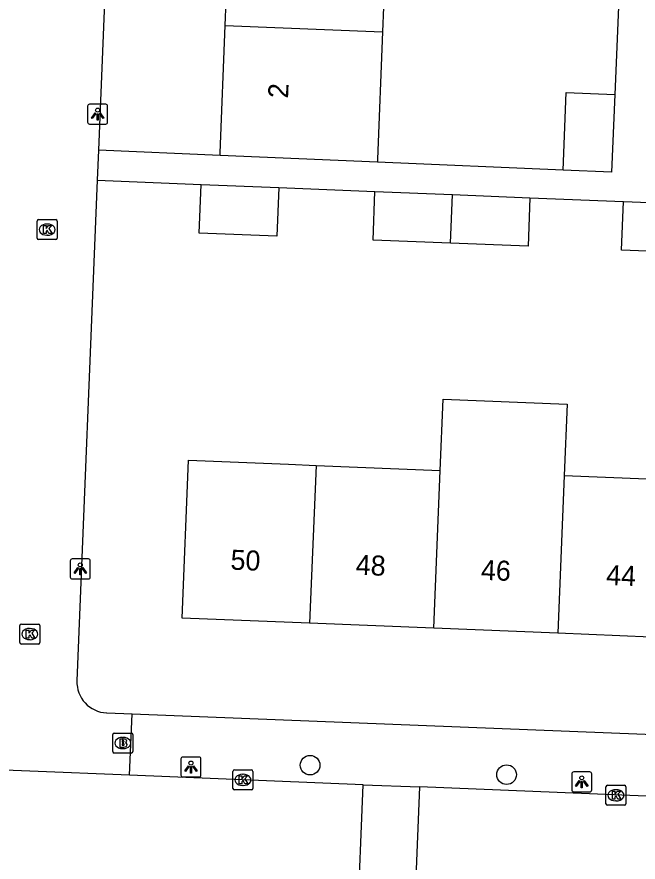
# Model space of a CAD drawing. Extents: x 161355 to 162026, y 386504 to 387459.
# Drawn here: x 161554.29 to 161585.32, y 386651.07 to 386693.31 of the extents above; entities that cross this region are included whole.
import ezdxf

# ---------------------------------------------------------------- set-up
doc = ezdxf.new("R2010")
doc.units = 0
for name, color, linetype in [('IMGEO_Boom', 7, 'Continuous'), ('IMGEO_Brandkraan', 7, 'Continuous'), ('IMGEO_Kolk', 7, 'Continuous'), ('IMGEO_Lichtpunt', 7, 'Continuous'), ('IMGEO_Pand', 7, 'Continuous'), ('IMGEO_Pand_nummerreeks', 7, 'Continuous'), ('IMGEO_Rijbaan_lokaal_open', 7, 'Continuous'), ('IMGEO_Voetpad_open', 7, 'Continuous')]:
    doc.layers.add(name, color=color, linetype=linetype)

msp = doc.modelspace()

# ---------------------------------------------------------------- linework, layer by layer
at = {"layer": 'IMGEO_Boom'}
for centre in [(161568.937, 386655.91), (161578.751, 386655.437)]:
    msp.add_circle(centre, 0.489, dxfattribs=at)
at = {"layer": 'IMGEO_Brandkraan'}
for p, q in [((161559.077, 386656.591), (161559.077, 386657.443)), ((161559.152, 386657.517), (161560.004, 386657.517)), ((161560.078, 386657.443), (161560.078, 386656.591)), ((161559.565, 386657.297), (161559.59, 386657.297)), ((161559.588, 386656.737), (161559.563, 386656.737)), ((161560.004, 386656.517), (161559.152, 386656.517))]:
    msp.add_line(p, q, dxfattribs=at)
for points in [[(161559.077, 386656.591), (161559.077, 386657.443)], [(161559.152, 386657.517), (161560.004, 386657.517)], [(161560.078, 386657.443), (161560.078, 386656.591)], [(161559.425, 386657.217), (161559.425, 386656.817), (161559.638, 386656.817)], [(161559.656, 386657.217), (161559.425, 386657.217)], [(161559.604, 386657.136), (161559.55, 386657.136), (161559.55, 386657.06)], [(161559.55, 386657.06), (161559.603, 386657.06)], [(161559.612, 386656.984), (161559.55, 386656.984), (161559.55, 386656.903)], [(161559.55, 386656.903), (161559.612, 386656.903)], [(161560.004, 386656.517), (161559.152, 386656.517)]]:
    msp.add_lwpolyline(points, dxfattribs=at)
for centre, radius, start, end in [((161559.154, 386657.441), 0.0765, 91.552, 178.448), ((161559.154, 386657.441), 0.0765, 91.552, 178.448), ((161560.002, 386657.441), 0.0765, 1.552, 88.448), ((161560.002, 386657.441), 0.0765, 1.552, 88.448), ((161559.605, 386657.098), 0.0379, 267.8285, 90.9355), ((161559.613, 386656.943), 0.0404, 269.8759, 90.5077), ((161559.66, 386657.072), 0.145, 59.4692, 91.5367), ((161559.685, 386657.119), 0.0922, 285.5137, 58.1501), ((161559.69, 386656.927), 0.105, 301.3115, 78.989), ((161559.154, 386656.593), 0.0765, 181.552, 268.448), ((161559.154, 386656.593), 0.0765, 181.552, 268.448), ((161559.644, 386657.068), 0.251, 268.6676, 293.5347), ((161560.002, 386656.593), 0.0765, 271.552, 358.448), ((161560.002, 386656.593), 0.0765, 271.552, 358.448)]:
    msp.add_arc(centre, radius, start, end, dxfattribs=at)
for centre, major_axis, ratio, start_param, end_param in [((161559.564, 386657.017), (-0.387, 0.002), 0.722429, 4.712389, 7.853982), ((161559.589, 386657.017), (-0.39, 0.002), 0.717154, 1.570796, 4.712389)]:
    msp.add_ellipse(centre, major_axis=major_axis, ratio=ratio, start_param=start_param, end_param=end_param, dxfattribs=at)
at = {"layer": 'IMGEO_Kolk'}
for p, q in [((161555.373, 386683.181), (161556.225, 386683.181)), ((161555.298, 386682.255), (161555.298, 386683.107)), ((161555.786, 386682.961), (161555.811, 386682.961)), ((161556.299, 386683.107), (161556.299, 386682.255)), ((161555.809, 386682.401), (161555.784, 386682.401)), ((161556.225, 386682.181), (161555.373, 386682.181)), ((161554.436, 386662.038), (161554.436, 386662.89)), ((161554.511, 386662.964), (161555.363, 386662.964)), ((161555.437, 386662.89), (161555.437, 386662.038)), ((161554.924, 386662.744), (161554.949, 386662.744)), ((161554.947, 386662.184), (161554.922, 386662.184)), ((161555.363, 386661.964), (161554.511, 386661.964)), ((161565.079, 386654.75), (161565.079, 386655.602)), ((161565.154, 386655.676), (161566.006, 386655.676)), ((161565.567, 386655.456), (161565.592, 386655.456)), ((161566.08, 386655.602), (161566.08, 386654.75)), ((161565.59, 386654.896), (161565.565, 386654.896)), ((161583.791, 386654.907), (161584.643, 386654.907)), ((161566.006, 386654.676), (161565.154, 386654.676)), ((161583.716, 386653.981), (161583.716, 386654.833)), ((161584.204, 386654.687), (161584.229, 386654.687)), ((161584.717, 386654.833), (161584.717, 386653.981)), ((161584.227, 386654.127), (161584.202, 386654.127)), ((161584.643, 386653.907), (161583.791, 386653.907))]:
    msp.add_line(p, q, dxfattribs=at)
for points in [[(161555.373, 386683.181), (161556.225, 386683.181)], [(161555.298, 386682.255), (161555.298, 386683.107)], [(161555.619, 386682.881), (161555.742, 386682.881), (161555.742, 386682.73), (161555.872, 386682.881), (161556.036, 386682.881), (161555.89, 386682.73), (161556.043, 386682.481), (161555.891, 386682.481), (161555.806, 386682.645), (161555.742, 386682.578), (161555.742, 386682.481), (161555.619, 386682.481), (161555.619, 386682.881)], [(161556.299, 386683.107), (161556.299, 386682.255)], [(161556.225, 386682.181), (161555.373, 386682.181)], [(161554.436, 386662.038), (161554.436, 386662.89)], [(161554.511, 386662.964), (161555.363, 386662.964)], [(161555.437, 386662.89), (161555.437, 386662.038)], [(161554.757, 386662.664), (161554.88, 386662.664), (161554.88, 386662.513), (161555.01, 386662.664), (161555.174, 386662.664), (161555.028, 386662.513), (161555.181, 386662.264), (161555.029, 386662.264), (161554.944, 386662.428), (161554.88, 386662.361), (161554.88, 386662.264), (161554.757, 386662.264), (161554.757, 386662.664)], [(161555.363, 386661.964), (161554.511, 386661.964)], [(161565.079, 386654.75), (161565.079, 386655.602)], [(161565.154, 386655.676), (161566.006, 386655.676)], [(161565.4, 386655.376), (161565.523, 386655.376), (161565.523, 386655.225), (161565.653, 386655.376), (161565.817, 386655.376), (161565.671, 386655.225), (161565.824, 386654.976), (161565.672, 386654.976), (161565.587, 386655.14), (161565.523, 386655.073), (161565.523, 386654.976), (161565.4, 386654.976), (161565.4, 386655.376)], [(161566.08, 386655.602), (161566.08, 386654.75)], [(161583.791, 386654.907), (161584.643, 386654.907)], [(161566.006, 386654.676), (161565.154, 386654.676)], [(161583.716, 386653.981), (161583.716, 386654.833)], [(161584.037, 386654.607), (161584.16, 386654.607), (161584.16, 386654.456), (161584.29, 386654.607), (161584.454, 386654.607), (161584.308, 386654.456), (161584.461, 386654.207), (161584.309, 386654.207), (161584.224, 386654.371), (161584.16, 386654.304), (161584.16, 386654.207), (161584.037, 386654.207), (161584.037, 386654.607)], [(161584.717, 386654.833), (161584.717, 386653.981)], [(161584.643, 386653.907), (161583.791, 386653.907)]]:
    msp.add_lwpolyline(points, dxfattribs=at)
for centre, start, end in [((161555.375, 386683.105), 91.552, 178.448), ((161555.375, 386683.105), 91.552, 178.448), ((161556.223, 386683.105), 1.552, 88.448), ((161556.223, 386683.105), 1.552, 88.448), ((161555.375, 386682.257), 181.552, 268.448), ((161555.375, 386682.257), 181.552, 268.448), ((161556.223, 386682.257), 271.552, 358.448), ((161556.223, 386682.257), 271.552, 358.448), ((161554.513, 386662.888), 91.552, 178.448), ((161554.513, 386662.888), 91.552, 178.448), ((161555.361, 386662.888), 1.552, 88.448), ((161555.361, 386662.888), 1.552, 88.448), ((161554.513, 386662.04), 181.552, 268.448), ((161554.513, 386662.04), 181.552, 268.448), ((161555.361, 386662.04), 271.552, 358.448), ((161555.361, 386662.04), 271.552, 358.448), ((161565.156, 386655.6), 91.552, 178.448), ((161565.156, 386655.6), 91.552, 178.448), ((161566.004, 386655.6), 1.552, 88.448), ((161566.004, 386655.6), 1.552, 88.448), ((161583.793, 386654.831), 91.552, 178.448), ((161583.793, 386654.831), 91.552, 178.448), ((161584.641, 386654.831), 1.552, 88.448), ((161584.641, 386654.831), 1.552, 88.448), ((161565.156, 386654.752), 181.552, 268.448), ((161565.156, 386654.752), 181.552, 268.448), ((161566.004, 386654.752), 271.552, 358.448), ((161566.004, 386654.752), 271.552, 358.448), ((161583.793, 386653.983), 181.552, 268.448), ((161583.793, 386653.983), 181.552, 268.448), ((161584.641, 386653.983), 271.552, 358.448), ((161584.641, 386653.983), 271.552, 358.448)]:
    msp.add_arc(centre, 0.0765, start, end, dxfattribs=at)
for centre, major_axis, ratio, start_param, end_param in [((161555.785, 386682.681), (-0.387, 0.002), 0.722429, 4.712389, 7.853982), ((161555.81, 386682.681), (-0.39, 0.002), 0.717154, 1.570796, 4.712389), ((161554.923, 386662.464), (-0.387, 0.002), 0.722429, 4.712389, 7.853982), ((161554.948, 386662.464), (-0.39, 0.002), 0.717154, 1.570796, 4.712389), ((161565.566, 386655.176), (-0.387, 0.002), 0.722429, 4.712389, 7.853982), ((161565.591, 386655.176), (-0.39, 0.002), 0.717154, 1.570796, 4.712389), ((161584.203, 386654.407), (-0.387, 0.002), 0.722429, 4.712389, 7.853982), ((161584.228, 386654.407), (-0.39, 0.002), 0.717154, 1.570796, 4.712389)]:
    msp.add_ellipse(centre, major_axis=major_axis, ratio=ratio, start_param=start_param, end_param=end_param, dxfattribs=at)
at = {"layer": 'IMGEO_Lichtpunt'}
for p, q in [((161557.822, 386688.855), (161557.822, 386688.048)), ((161557.822, 386688.855), (161557.822, 386688.048)), ((161558.724, 386688.95), (161557.916, 386688.95)), ((161558.724, 386688.95), (161557.916, 386688.95)), ((161558.818, 386688.048), (161558.818, 386688.855)), ((161558.818, 386688.048), (161558.818, 386688.855)), ((161557.916, 386687.954), (161558.724, 386687.954)), ((161557.916, 386687.954), (161558.724, 386687.954)), ((161556.955, 386666.123), (161556.955, 386665.316)), ((161556.955, 386666.123), (161556.955, 386665.316)), ((161557.857, 386666.218), (161557.049, 386666.218)), ((161557.857, 386666.218), (161557.049, 386666.218)), ((161557.951, 386665.316), (161557.951, 386666.123)), ((161557.951, 386665.316), (161557.951, 386666.123)), ((161557.049, 386665.222), (161557.857, 386665.222)), ((161557.049, 386665.222), (161557.857, 386665.222)), ((161562.486, 386656.221), (161562.486, 386655.414)), ((161562.486, 386656.221), (161562.486, 386655.414)), ((161563.388, 386656.316), (161562.58, 386656.316)), ((161563.388, 386656.316), (161562.58, 386656.316)), ((161563.482, 386655.414), (161563.482, 386656.221)), ((161563.482, 386655.414), (161563.482, 386656.221)), ((161562.58, 386655.32), (161563.388, 386655.32)), ((161562.58, 386655.32), (161563.388, 386655.32)), ((161582.011, 386655.478), (161582.011, 386654.671)), ((161582.011, 386655.478), (161582.011, 386654.671)), ((161582.913, 386655.573), (161582.105, 386655.573)), ((161582.913, 386655.573), (161582.105, 386655.573)), ((161583.007, 386654.671), (161583.007, 386655.478)), ((161583.007, 386654.671), (161583.007, 386655.478)), ((161582.105, 386654.577), (161582.913, 386654.577)), ((161582.105, 386654.577), (161582.913, 386654.577))]:
    msp.add_line(p, q, dxfattribs=at)
for points in [[(161558.196, 386688.519), (161558.235, 386688.491), (161558.047, 386688.229), (161558.009, 386688.256), (161558.196, 386688.519)], [(161558.298, 386688.471), (161558.345, 386688.471), (161558.345, 386688.149), (161558.298, 386688.149), (161558.298, 386688.471)], [(161558.408, 386688.491), (161558.446, 386688.518), (161558.633, 386688.256), (161558.594, 386688.228), (161558.408, 386688.491)], [(161557.329, 386665.787), (161557.368, 386665.759), (161557.18, 386665.497), (161557.142, 386665.524), (161557.329, 386665.787)], [(161557.431, 386665.739), (161557.478, 386665.739), (161557.478, 386665.417), (161557.431, 386665.417), (161557.431, 386665.739)], [(161557.541, 386665.759), (161557.579, 386665.786), (161557.766, 386665.524), (161557.727, 386665.496), (161557.541, 386665.759)], [(161562.86, 386655.885), (161562.899, 386655.857), (161562.711, 386655.595), (161562.673, 386655.622), (161562.86, 386655.885)], [(161562.962, 386655.837), (161563.009, 386655.837), (161563.009, 386655.515), (161562.962, 386655.515), (161562.962, 386655.837)], [(161563.072, 386655.857), (161563.11, 386655.884), (161563.297, 386655.622), (161563.258, 386655.594), (161563.072, 386655.857)], [(161582.385, 386655.142), (161582.424, 386655.114), (161582.236, 386654.852), (161582.198, 386654.879), (161582.385, 386655.142)], [(161582.487, 386655.094), (161582.534, 386655.094), (161582.534, 386654.772), (161582.487, 386654.772), (161582.487, 386655.094)], [(161582.597, 386655.114), (161582.635, 386655.141), (161582.822, 386654.879), (161582.783, 386654.851), (161582.597, 386655.114)]]:
    msp.add_lwpolyline(points, dxfattribs=at)
for centre in [(161558.321, 386688.653), (161557.454, 386665.921), (161562.985, 386656.019), (161582.51, 386655.276)]:
    msp.add_circle(centre, 0.0994, dxfattribs=at)
for centre, start, end in [((161557.916, 386688.855), 90, 180), ((161557.916, 386688.855), 90, 180), ((161558.724, 386688.855), 0, 90), ((161558.724, 386688.855), 0, 90), ((161557.916, 386688.048), 180, 270), ((161557.916, 386688.048), 180, 270), ((161558.724, 386688.048), 270, 0), ((161558.724, 386688.048), 270, 360), ((161557.049, 386666.123), 90, 180), ((161557.049, 386666.123), 90, 180), ((161557.857, 386666.123), 0, 90), ((161557.857, 386666.123), 0, 90), ((161557.049, 386665.316), 180, 270), ((161557.049, 386665.316), 180, 270), ((161557.857, 386665.316), 270, 0), ((161557.857, 386665.316), 270, 360), ((161562.58, 386656.221), 90, 180), ((161562.58, 386656.221), 90, 180), ((161563.388, 386656.221), 0, 90), ((161563.388, 386656.221), 0, 90), ((161562.58, 386655.414), 180, 270), ((161562.58, 386655.414), 180, 270), ((161563.388, 386655.414), 270, 0), ((161563.388, 386655.414), 270, 360), ((161582.105, 386655.478), 90, 180), ((161582.105, 386655.478), 90, 180), ((161582.913, 386655.478), 0, 90), ((161582.913, 386655.478), 0, 90), ((161582.105, 386654.671), 180, 270), ((161582.105, 386654.671), 180, 270), ((161582.913, 386654.671), 270, 0), ((161582.913, 386654.671), 270, 360)]:
    msp.add_arc(centre, 0.0946, start, end, dxfattribs=at)
at = {"layer": 'IMGEO_Pand'}
for points in [[(161564.697, 386692.879), (161564.945, 386699.069)], [(161572.809, 386698.754), (161572.559, 386692.564)], [(161564.437, 386686.385), (161564.442, 386686.513), (161564.697, 386692.879)], [(161564.697, 386692.879), (161572.559, 386692.564)], [(161572.559, 386692.564), (161572.302, 386686.201), (161572.296, 386686.048)], [(161581.574, 386685.65), (161581.731, 386689.527), (161584.159, 386689.428)], [(161584.159, 386689.428), (161584.002, 386685.546), (161581.574, 386685.65)], [(161572.296, 386686.048), (161564.437, 386686.385)], [(161567.372, 386684.781), (161567.274, 386682.353), (161563.397, 386682.509), (161563.495, 386684.937)], [(161563.495, 386684.937), (161567.372, 386684.781)], [(161575.946, 386682.002), (161572.079, 386682.158), (161572.177, 386684.586)], [(161572.177, 386684.586), (161576.044, 386684.43)], [(161575.946, 386682.002), (161576.044, 386684.43)], [(161576.044, 386684.43), (161579.921, 386684.274)], [(161579.921, 386684.274), (161579.823, 386681.846), (161575.946, 386682.002)], [(161588.326, 386681.502), (161584.497, 386681.657), (161584.595, 386684.085)], [(161584.595, 386684.085), (161588.424, 386683.93)], [(161575.431, 386670.644), (161575.576, 386674.207), (161581.775, 386673.956), (161581.63, 386670.393)], [(161568.912, 386663.004), (161562.539, 386663.262), (161562.859, 386671.154), (161567.855, 386670.951), (161569.232, 386670.895)], [(161569.232, 386670.895), (161568.912, 386663.004)], [(161569.232, 386670.895), (161575.431, 386670.644)], [(161575.111, 386662.752), (161575.431, 386670.644)], [(161581.63, 386670.393), (161581.31, 386662.501)], [(161581.63, 386670.393), (161587.828, 386670.142)], [(161575.111, 386662.752), (161568.912, 386663.004)], [(161581.31, 386662.501), (161575.111, 386662.752)], [(161587.508, 386662.25), (161581.31, 386662.501)]]:
    msp.add_lwpolyline(points, dxfattribs=at)
at = {"layer": 'IMGEO_Rijbaan_lokaal_open'}
for points in [[(161559.882, 386724.059), (161558.363, 386686.646)], [(161558.363, 386686.646), (161558.303, 386685.147)], [(161558.303, 386685.147), (161557.287, 386660.13)], [(161558.773, 386658.522), (161560.053, 386658.471)], [(161559.908, 386655.41), (161560.053, 386658.471)], [(161559.908, 386655.41), (161549.932, 386655.818)], [(161571.589, 386654.935), (161559.908, 386655.41)], [(161571.304, 386647.926), (161571.589, 386654.935)], [(161571.589, 386654.935), (161574.397, 386654.821)], [(161574.397, 386654.821), (161574.112, 386647.814)], [(161603.115, 386653.653), (161574.397, 386654.821)]]:
    msp.add_lwpolyline(points, dxfattribs=at)
msp.add_arc((161558.844, 386660.079), 1.558, 178.1085, 267.3754, dxfattribs=at)
at = {"layer": 'IMGEO_Voetpad_open'}
for points in [[(161584.354, 386694.225), (161584.159, 386689.428)], [(161564.437, 386686.385), (161558.363, 386686.646)], [(161581.574, 386685.65), (161572.296, 386686.048)], [(161558.303, 386685.147), (161563.495, 386684.937)], [(161567.372, 386684.781), (161572.177, 386684.586)], [(161579.921, 386684.274), (161584.595, 386684.085)], [(161560.053, 386658.471), (161603.753, 386656.748)]]:
    msp.add_lwpolyline(points, dxfattribs=at)

# ---------------------------------------------------------------- texts
at = {"layer": 'IMGEO_Pand_nummerreeks'}
for s, rotation, p in [('2', 87.7084, (161567.834, 386689.229)), ('50', 357.6784, (161564.947, 386665.687)), ('48', 357.6784, (161571.204, 386665.433)), ('46', 357.6795, (161577.458, 386665.179)), ('44', 357.6784, (161583.715, 386664.926))]:
    msp.add_text(s, height=1, rotation=rotation, dxfattribs=at).set_placement(p)

doc.saveas('drawing.dxf')
